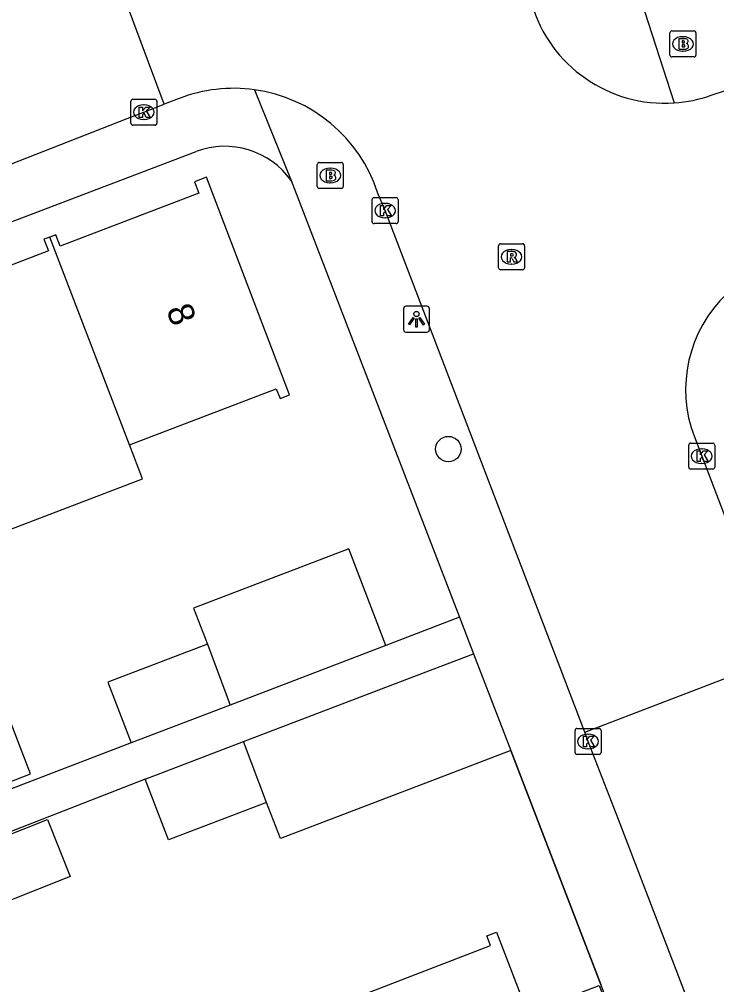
# Model space of a CAD drawing. Extents: x 159265 to 160143, y 383413 to 384319.
# Drawn here: x 159427.89 to 159454.74, y 383816.8 to 383853.98 of the extents above; entities that cross this region are included whole.
import ezdxf

# ---------------------------------------------------------------- set-up
doc = ezdxf.new("R2010")
doc.units = 0
for name, color, linetype in [('IMGEO_Boom', 7, 'Continuous'), ('IMGEO_Brandkraan', 7, 'Continuous'), ('IMGEO_Kolk', 7, 'Continuous'), ('IMGEO_Lichtpunt', 7, 'Continuous'), ('IMGEO_Muur', 7, 'Continuous'), ('IMGEO_Pand', 7, 'Continuous'), ('IMGEO_Pand_nummerreeks', 7, 'Continuous'), ('IMGEO_Rijbaan_lokaal_gesloten', 7, 'Continuous'), ('IMGEO_Rijbaan_lokaal_open', 7, 'Continuous'), ('IMGEO_Rioolput', 7, 'Continuous'), ('IMGEO_Voetpad_open', 7, 'Continuous')]:
    doc.layers.add(name, color=color, linetype=linetype)

msp = doc.modelspace()

# ---------------------------------------------------------------- linework, layer by layer
at = {"layer": 'IMGEO_Boom'}
msp.add_circle((159444.412, 383837.43), 0.489, dxfattribs=at)
at = {"layer": 'IMGEO_Brandkraan'}
for p, q in [((159452.943, 383852.604), (159452.943, 383853.456)), ((159453.018, 383853.53), (159453.87, 383853.53)), ((159453.431, 383853.31), (159453.456, 383853.31)), ((159453.944, 383853.456), (159453.944, 383852.604)), ((159453.87, 383852.53), (159453.018, 383852.53)), ((159453.454, 383852.75), (159453.429, 383852.75)), ((159439.44, 383848.465), (159440.292, 383848.465)), ((159439.365, 383847.539), (159439.365, 383848.391)), ((159439.853, 383848.245), (159439.878, 383848.245)), ((159440.366, 383848.391), (159440.366, 383847.539)), ((159439.876, 383847.685), (159439.851, 383847.685)), ((159440.292, 383847.465), (159439.44, 383847.465))]:
    msp.add_line(p, q, dxfattribs=at)
for points in [[(159452.943, 383852.604), (159452.943, 383853.456)], [(159453.018, 383853.53), (159453.87, 383853.53)], [(159453.944, 383853.456), (159453.944, 383852.604)], [(159453.291, 383853.23), (159453.291, 383852.83), (159453.504, 383852.83)], [(159453.522, 383853.23), (159453.291, 383853.23)], [(159453.47, 383853.149), (159453.416, 383853.149), (159453.416, 383853.073)], [(159453.416, 383853.073), (159453.469, 383853.073)], [(159453.478, 383852.997), (159453.416, 383852.997), (159453.416, 383852.916)], [(159453.416, 383852.916), (159453.478, 383852.916)], [(159453.87, 383852.53), (159453.018, 383852.53)], [(159439.44, 383848.465), (159440.292, 383848.465)], [(159439.365, 383847.539), (159439.365, 383848.391)], [(159439.713, 383848.165), (159439.713, 383847.765), (159439.926, 383847.765)], [(159439.944, 383848.165), (159439.713, 383848.165)], [(159439.892, 383848.084), (159439.838, 383848.084), (159439.838, 383848.008)], [(159440.366, 383848.391), (159440.366, 383847.539)], [(159439.838, 383848.008), (159439.891, 383848.008)], [(159439.9, 383847.932), (159439.838, 383847.932), (159439.838, 383847.851)], [(159439.838, 383847.851), (159439.9, 383847.851)], [(159440.292, 383847.465), (159439.44, 383847.465)]]:
    msp.add_lwpolyline(points, dxfattribs=at)
for centre, radius, start, end in [((159453.02, 383853.454), 0.0765, 91.552, 178.448), ((159453.02, 383853.454), 0.0765, 91.552, 178.448), ((159453.868, 383853.454), 0.0765, 1.552, 88.448), ((159453.868, 383853.454), 0.0765, 1.552, 88.448), ((159453.471, 383853.111), 0.0379, 267.8285, 90.9355), ((159453.479, 383852.956), 0.0404, 269.8759, 90.5077), ((159453.526, 383853.085), 0.145, 59.4692, 91.5367), ((159453.551, 383853.132), 0.0922, 285.5137, 58.1501), ((159453.556, 383852.94), 0.105, 301.3115, 78.989), ((159453.02, 383852.606), 0.0765, 181.552, 268.448), ((159453.02, 383852.606), 0.0765, 181.552, 268.448), ((159453.51, 383853.081), 0.251, 268.6676, 293.5347), ((159453.868, 383852.606), 0.0765, 271.552, 358.448), ((159453.868, 383852.606), 0.0765, 271.552, 358.448), ((159439.442, 383848.389), 0.0765, 91.552, 178.448), ((159439.442, 383848.389), 0.0765, 91.552, 178.448), ((159440.29, 383848.389), 0.0765, 1.552, 88.448), ((159440.29, 383848.389), 0.0765, 1.552, 88.448), ((159439.893, 383848.046), 0.0379, 267.8285, 90.9355), ((159439.948, 383848.02), 0.145, 59.4692, 91.5367), ((159439.973, 383848.067), 0.0922, 285.5137, 58.1501), ((159439.901, 383847.891), 0.0404, 269.8759, 90.5077), ((159439.932, 383848.016), 0.251, 268.6676, 293.5347), ((159439.978, 383847.875), 0.105, 301.3115, 78.989), ((159439.442, 383847.541), 0.0765, 181.552, 268.448), ((159439.442, 383847.541), 0.0765, 181.552, 268.448), ((159440.29, 383847.541), 0.0765, 271.552, 358.448), ((159440.29, 383847.541), 0.0765, 271.552, 358.448)]:
    msp.add_arc(centre, radius, start, end, dxfattribs=at)
for centre, major_axis, ratio, start_param, end_param in [((159453.43, 383853.03), (-0.387, 0.002), 0.722429, 4.712389, 7.853982), ((159453.455, 383853.03), (-0.39, 0.002), 0.717154, 1.570796, 4.712389), ((159439.852, 383847.965), (-0.387, 0.002), 0.722429, 4.712389, 7.853982), ((159439.877, 383847.965), (-0.39, 0.002), 0.717154, 1.570796, 4.712389)]:
    msp.add_ellipse(centre, major_axis=major_axis, ratio=ratio, start_param=start_param, end_param=end_param, dxfattribs=at)
at = {"layer": 'IMGEO_Kolk'}
for p, q in [((159432.189, 383849.975), (159432.189, 383850.827)), ((159432.264, 383850.901), (159433.116, 383850.901)), ((159432.677, 383850.681), (159432.702, 383850.681)), ((159433.19, 383850.827), (159433.19, 383849.975)), ((159432.7, 383850.121), (159432.675, 383850.121)), ((159433.116, 383849.901), (159432.264, 383849.901)), ((159441.475, 383846.186), (159441.475, 383847.038)), ((159441.55, 383847.112), (159442.402, 383847.112)), ((159442.476, 383847.038), (159442.476, 383846.186)), ((159441.963, 383846.892), (159441.988, 383846.892)), ((159441.986, 383846.332), (159441.961, 383846.332)), ((159442.402, 383846.112), (159441.55, 383846.112)), ((159453.74, 383837.656), (159454.592, 383837.656)), ((159453.665, 383836.73), (159453.665, 383837.582)), ((159454.153, 383837.436), (159454.178, 383837.436)), ((159454.666, 383837.582), (159454.666, 383836.73)), ((159454.592, 383836.656), (159453.74, 383836.656)), ((159454.176, 383836.876), (159454.151, 383836.876)), ((159449.288, 383825.742), (159449.288, 383826.594)), ((159449.363, 383826.668), (159450.215, 383826.668)), ((159450.289, 383826.594), (159450.289, 383825.742)), ((159449.776, 383826.448), (159449.801, 383826.448)), ((159449.799, 383825.888), (159449.774, 383825.888)), ((159450.215, 383825.668), (159449.363, 383825.668))]:
    msp.add_line(p, q, dxfattribs=at)
for points in [[(159432.189, 383849.975), (159432.189, 383850.827)], [(159432.264, 383850.901), (159433.116, 383850.901)], [(159433.19, 383850.827), (159433.19, 383849.975)], [(159432.51, 383850.601), (159432.633, 383850.601), (159432.633, 383850.45), (159432.763, 383850.601), (159432.927, 383850.601), (159432.781, 383850.45), (159432.934, 383850.201), (159432.782, 383850.201), (159432.697, 383850.365), (159432.633, 383850.298), (159432.633, 383850.201), (159432.51, 383850.201), (159432.51, 383850.601)], [(159433.116, 383849.901), (159432.264, 383849.901)], [(159441.475, 383846.186), (159441.475, 383847.038)], [(159441.55, 383847.112), (159442.402, 383847.112)], [(159442.476, 383847.038), (159442.476, 383846.186)], [(159441.796, 383846.812), (159441.919, 383846.812), (159441.919, 383846.661), (159442.049, 383846.812), (159442.213, 383846.812), (159442.067, 383846.661), (159442.22, 383846.412), (159442.068, 383846.412), (159441.983, 383846.576), (159441.919, 383846.509), (159441.919, 383846.412), (159441.796, 383846.412), (159441.796, 383846.812)], [(159442.402, 383846.112), (159441.55, 383846.112)], [(159453.74, 383837.656), (159454.592, 383837.656)], [(159453.665, 383836.73), (159453.665, 383837.582)], [(159453.986, 383837.356), (159454.109, 383837.356), (159454.109, 383837.205), (159454.239, 383837.356), (159454.403, 383837.356), (159454.257, 383837.205), (159454.41, 383836.956), (159454.258, 383836.956), (159454.173, 383837.12), (159454.109, 383837.053), (159454.109, 383836.956), (159453.986, 383836.956), (159453.986, 383837.356)], [(159454.666, 383837.582), (159454.666, 383836.73)], [(159454.592, 383836.656), (159453.74, 383836.656)], [(159449.288, 383825.742), (159449.288, 383826.594)], [(159449.363, 383826.668), (159450.215, 383826.668)], [(159450.289, 383826.594), (159450.289, 383825.742)], [(159449.609, 383826.368), (159449.732, 383826.368), (159449.732, 383826.217), (159449.862, 383826.368), (159450.026, 383826.368), (159449.88, 383826.217), (159450.033, 383825.968), (159449.881, 383825.968), (159449.796, 383826.132), (159449.732, 383826.065), (159449.732, 383825.968), (159449.609, 383825.968), (159449.609, 383826.368)], [(159450.215, 383825.668), (159449.363, 383825.668)]]:
    msp.add_lwpolyline(points, dxfattribs=at)
for centre, start, end in [((159432.266, 383850.825), 91.552, 178.448), ((159432.266, 383850.825), 91.552, 178.448), ((159433.114, 383850.825), 1.552, 88.448), ((159433.114, 383850.825), 1.552, 88.448), ((159432.266, 383849.977), 181.552, 268.448), ((159432.266, 383849.977), 181.552, 268.448), ((159433.114, 383849.977), 271.552, 358.448), ((159433.114, 383849.977), 271.552, 358.448), ((159441.552, 383847.036), 91.552, 178.448), ((159441.552, 383847.036), 91.552, 178.448), ((159442.4, 383847.036), 1.552, 88.448), ((159442.4, 383847.036), 1.552, 88.448), ((159441.552, 383846.188), 181.552, 268.448), ((159441.552, 383846.188), 181.552, 268.448), ((159442.4, 383846.188), 271.552, 358.448), ((159442.4, 383846.188), 271.552, 358.448), ((159453.742, 383837.58), 91.552, 178.448), ((159453.742, 383837.58), 91.552, 178.448), ((159454.59, 383837.58), 1.552, 88.448), ((159454.59, 383837.58), 1.552, 88.448), ((159453.742, 383836.732), 181.552, 268.448), ((159453.742, 383836.732), 181.552, 268.448), ((159454.59, 383836.732), 271.552, 358.448), ((159454.59, 383836.732), 271.552, 358.448), ((159449.365, 383826.592), 91.552, 178.448), ((159449.365, 383826.592), 91.552, 178.448), ((159450.213, 383826.592), 1.552, 88.448), ((159450.213, 383826.592), 1.552, 88.448), ((159449.365, 383825.744), 181.552, 268.448), ((159449.365, 383825.744), 181.552, 268.448), ((159450.213, 383825.744), 271.552, 358.448), ((159450.213, 383825.744), 271.552, 358.448)]:
    msp.add_arc(centre, 0.0765, start, end, dxfattribs=at)
for centre, major_axis, ratio, start_param, end_param in [((159432.676, 383850.401), (-0.387, 0.002), 0.722429, 4.712389, 7.853982), ((159432.701, 383850.401), (-0.39, 0.002), 0.717154, 1.570796, 4.712389), ((159441.962, 383846.612), (-0.387, 0.002), 0.722429, 4.712389, 7.853982), ((159441.987, 383846.612), (-0.39, 0.002), 0.717154, 1.570796, 4.712389), ((159454.152, 383837.156), (-0.387, 0.002), 0.722429, 4.712389, 7.853982), ((159454.177, 383837.156), (-0.39, 0.002), 0.717154, 1.570796, 4.712389), ((159449.775, 383826.168), (-0.387, 0.002), 0.722429, 4.712389, 7.853982), ((159449.8, 383826.168), (-0.39, 0.002), 0.717154, 1.570796, 4.712389)]:
    msp.add_ellipse(centre, major_axis=major_axis, ratio=ratio, start_param=start_param, end_param=end_param, dxfattribs=at)
at = {"layer": 'IMGEO_Lichtpunt'}
for p, q in [((159443.587, 383842.929), (159442.779, 383842.929)), ((159443.587, 383842.929), (159442.779, 383842.929)), ((159442.685, 383842.834), (159442.685, 383842.027)), ((159442.685, 383842.834), (159442.685, 383842.027)), ((159443.681, 383842.027), (159443.681, 383842.834)), ((159443.681, 383842.027), (159443.681, 383842.834)), ((159442.779, 383841.933), (159443.587, 383841.933)), ((159442.779, 383841.933), (159443.587, 383841.933))]:
    msp.add_line(p, q, dxfattribs=at)
for points in [[(159443.059, 383842.498), (159443.098, 383842.47), (159442.91, 383842.208), (159442.872, 383842.235), (159443.059, 383842.498)], [(159443.271, 383842.47), (159443.309, 383842.497), (159443.496, 383842.235), (159443.457, 383842.207), (159443.271, 383842.47)], [(159443.161, 383842.45), (159443.208, 383842.45), (159443.208, 383842.128), (159443.161, 383842.128), (159443.161, 383842.45)]]:
    msp.add_lwpolyline(points, dxfattribs=at)
msp.add_circle((159443.184, 383842.632), 0.0994, dxfattribs=at)
for centre, start, end in [((159442.779, 383842.834), 90, 180), ((159442.779, 383842.834), 90, 180), ((159443.587, 383842.834), 0, 90), ((159443.587, 383842.834), 0, 90), ((159442.779, 383842.027), 180, 270), ((159442.779, 383842.027), 180, 270), ((159443.587, 383842.027), 270, 0), ((159443.587, 383842.027), 270, 360)]:
    msp.add_arc(centre, 0.0946, start, end, dxfattribs=at)
at = {"layer": 'IMGEO_Muur'}
msp.add_lwpolyline([(159446.811, 383825.818), (159450.279, 383816.807)], dxfattribs=at)
at = {"layer": 'IMGEO_Pand'}
for points in [[(159432.14, 383837.594), (159437.788, 383839.754), (159437.931, 383839.38), (159438.3, 383839.521), (159435.097, 383847.899), (159434.637, 383847.723), (159434.806, 383847.282), (159429.465, 383845.24), (159429.296, 383845.682), (159429.066, 383845.594)], [(159429.066, 383845.594), (159428.841, 383845.507), (159429.011, 383845.061), (159423.459, 383842.938)], [(159432.14, 383837.594), (159429.066, 383845.594)], [(159426.342, 383835.376), (159426.852, 383834.072), (159432.631, 383836.282), (159432.14, 383837.594)], [(159442.002, 383829.864), (159440.581, 383833.581), (159434.603, 383831.296), (159435.133, 383829.914)], [(159435.133, 383829.914), (159431.303, 383828.45), (159432.195, 383826.114)], [(159435.133, 383829.914), (159436.005, 383827.571)], [(159442.002, 383829.864), (159436.005, 383827.571)], [(159436.527, 383826.162), (159442.545, 383828.462), (159445.377, 383829.545)], [(159445.377, 383829.545), (159446.811, 383825.818)], [(159424.369, 383823.385), (159428.329, 383824.92), (159427.318, 383827.527), (159423.37, 383825.997), (159423.487, 383825.69)], [(159436.005, 383827.571), (159432.195, 383826.114)], [(159432.738, 383824.713), (159436.527, 383826.162)], [(159437.414, 383823.824), (159436.527, 383826.162)], [(159446.811, 383825.818), (159443.971, 383824.732), (159437.947, 383822.429), (159437.414, 383823.824)], [(159437.414, 383823.824), (159433.631, 383822.378), (159432.738, 383824.713)], [(159425.215, 383821.675), (159428.983, 383823.163), (159429.851, 383820.966), (159426.061, 383819.469)], [(159440.475, 383816.171), (159441.372, 383816.516), (159446.039, 383818.309), (159445.895, 383818.681), (159446.268, 383818.825), (159447.459, 383815.72), (159450.214, 383816.776), (159452.065, 383811.948), (159449.311, 383810.891), (159449.469, 383810.478), (159449.032, 383810.311), (159448.874, 383810.724), (159443.375, 383808.615)]]:
    msp.add_lwpolyline(points, dxfattribs=at)
at = {"layer": 'IMGEO_Rijbaan_lokaal_gesloten'}
msp.add_lwpolyline([(159466.558, 383782.495), (159450.958, 383823.16), (159449.79, 383826.168), (159449.663, 383826.529)], dxfattribs=at)
at = {"layer": 'IMGEO_Rijbaan_lokaal_open'}
for points in [[(159433.465, 383850.712), (159431.695, 383855.47)], [(159454.535, 383851.056), (159455.114, 383851.251)], [(159373.65, 383827.758), (159377.676, 383829.295), (159387.324, 383832.951), (159404.16, 383839.368), (159413.728, 383842.98), (159432.041, 383850.161), (159432.689, 383850.402), (159433.465, 383850.712)], [(159434.05, 383850.932), (159433.465, 383850.712)], [(159449.663, 383826.529), (159441.975, 383846.612), (159441.689, 383847.312)], [(159453.882, 383837.902), (159457.134, 383829.395)], [(159449.663, 383826.529), (159457.134, 383829.395)]]:
    msp.add_lwpolyline(points, dxfattribs=at)
for centre, radius, start, end in [((159452.744, 383856.094), 5.347, 196.3547, 273.9065), ((159436.149, 383845.478), 5.844, 82.2038, 111.0503), ((159436.146, 383845.487), 5.835, 18.2234, 82.1631), ((159452.736, 383856.123), 5.377, 273.9668, 289.5474), ((159458.623, 383839.719), 5.077, 133.3643, 200.9642)]:
    msp.add_arc(centre, radius, start, end, dxfattribs=at)
at = {"layer": 'IMGEO_Rioolput'}
for p, q in [((159446.343, 383844.408), (159446.343, 383845.26)), ((159446.418, 383845.334), (159447.27, 383845.334)), ((159446.831, 383845.114), (159446.856, 383845.114)), ((159447.344, 383845.26), (159447.344, 383844.408)), ((159447.27, 383844.334), (159446.418, 383844.334)), ((159446.854, 383844.554), (159446.829, 383844.554))]:
    msp.add_line(p, q, dxfattribs=at)
for points in [[(159446.343, 383844.408), (159446.343, 383845.26)], [(159446.418, 383845.334), (159447.27, 383845.334)], [(159447.344, 383845.26), (159447.344, 383844.408)], [(159446.932, 383845.032), (159446.68, 383845.034), (159446.68, 383844.634)], [(159446.68, 383844.634), (159446.804, 383844.634), (159446.804, 383844.796), (159446.815, 383844.796)], [(159446.858, 383844.953), (159446.804, 383844.953), (159446.804, 383844.872)], [(159446.804, 383844.872), (159446.856, 383844.872)], [(159446.862, 383844.767), (159446.933, 383844.634), (159447.073, 383844.634), (159447.008, 383844.76)], [(159447.27, 383844.334), (159446.418, 383844.334)]]:
    msp.add_lwpolyline(points, dxfattribs=at)
for centre, radius, start, end in [((159446.42, 383845.258), 0.0765, 91.552, 178.448), ((159446.42, 383845.258), 0.0765, 91.552, 178.448), ((159447.268, 383845.258), 0.0765, 1.552, 88.448), ((159447.268, 383845.258), 0.0765, 1.552, 88.448), ((159446.814, 383844.743), 0.0533, 26.0293, 88.6989), ((159446.84, 383845.061), 0.19, 274.7715, 282.9687), ((159446.864, 383844.857), 0.0964, 77.0061, 93.1865), ((159446.878, 383844.914), 0.0378, 276.6634, 79.6772), ((159446.931, 383844.922), 0.109, 350.3612, 89.416), ((159446.929, 383844.922), 0.112, 277.5842, 350.9817), ((159446.913, 383844.707), 0.108, 29.5134, 73.7905), ((159446.42, 383844.41), 0.0765, 181.552, 268.448), ((159446.42, 383844.41), 0.0765, 181.552, 268.448), ((159447.268, 383844.41), 0.0765, 271.552, 358.448), ((159447.268, 383844.41), 0.0765, 271.552, 358.448)]:
    msp.add_arc(centre, radius, start, end, dxfattribs=at)
for centre, major_axis, ratio, start_param, end_param in [((159446.83, 383844.834), (-0.387, 0.002), 0.722429, 4.712389, 7.853982), ((159446.855, 383844.834), (-0.39, 0.002), 0.717154, 1.570796, 4.712389)]:
    msp.add_ellipse(centre, major_axis=major_axis, ratio=ratio, start_param=start_param, end_param=end_param, dxfattribs=at)
at = {"layer": 'IMGEO_Voetpad_open'}
for points in [[(159451.393, 383856.048), (159453.108, 383850.759)], [(159436.942, 383851.268), (159438.361, 383847.773)], [(159374.358, 383825.902), (159387.616, 383830.972), (159434.697, 383848.89)], [(159438.361, 383847.773), (159444.835, 383830.954)], [(159444.835, 383830.954), (159442.002, 383829.864)], [(159444.835, 383830.954), (159445.377, 383829.545)], [(159432.195, 383826.114), (159418.581, 383820.888)], [(159453.039, 383809.632), (159453.011, 383809.711), (159450.279, 383816.807), (159446.811, 383825.818)], [(159432.738, 383824.713), (159417.335, 383818.711)]]:
    msp.add_lwpolyline(points, dxfattribs=at)
msp.add_arc((159435.799, 383845.937), 3.152, 35.6257, 110.4657, dxfattribs=at)

# ---------------------------------------------------------------- texts
at = {"layer": 'IMGEO_Pand_nummerreeks'}
msp.add_text('8', height=1, rotation=290.9224, dxfattribs=at).set_placement((159433.538, 383842.792))

doc.saveas('drawing.dxf')
